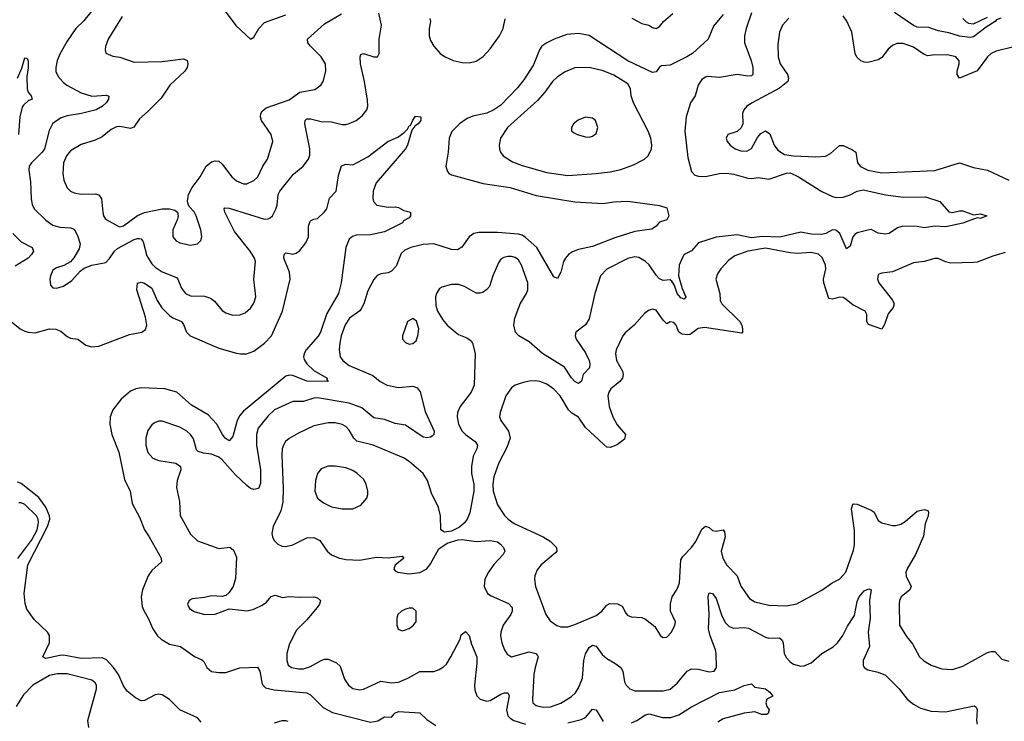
# Model space of a CAD drawing. Header units: inches. Extents: x 1649636 to 1815363, y 506543 to 641975.
# Tile 550 of 656: x 1761342 to 1766924, y 573406 to 577381. Entities that reach past the tile are written whole.
import ezdxf

# ---------------------------------------------------------------- set-up
doc = ezdxf.new("R2010")
doc.units = ezdxf.units.IN
doc.header["$MEASUREMENT"] = 0
doc.layers.add('B7567', color=7, linetype='Continuous')

msp = doc.modelspace()

# ---------------------------------------------------------------- linework, layer by layer
at = {"layer": 'B7567', "color": 5}
for points, elevation in [([(1761783.6, 577470), (1761704.8, 577375.2), (1761660.6, 577330), (1761610, 577259.1), (1761570.2, 577190), (1761554, 577150), (1761545.6, 577110), (1761546.8, 577086.8), (1761559.6, 577059.6), (1761587.1, 577027), (1761609.6, 577009.6), (1761690, 576966.3), (1761750, 576946.6), (1761833, 576953), (1761847.3, 576947.3), (1761844.6, 576930), (1761831.2, 576910), (1761810.2, 576890), (1761774.6, 576870), (1761691.5, 576848.5), (1761610, 576837), (1761576.1, 576823.9), (1761539.3, 576800.7), (1761527.8, 576790), (1761507.9, 576752.1), (1761482.2, 576650), (1761469, 576630), (1761407.6, 576570), (1761396.1, 576550), (1761393.2, 576530), (1761402.3, 576462.3), (1761405.7, 576365.7), (1761412.9, 576332.8), (1761424.2, 576310), (1761490, 576244.6), (1761530, 576216.9), (1761570, 576204.5), (1761630, 576201.3), (1761650, 576194.6), (1761670, 576158), (1761684.6, 576110), (1761678.3, 576081.7), (1761648.9, 576031.1), (1761630.4, 576009.7), (1761592.2, 575987.8), (1761550, 575975.1), (1761530, 575960.9), (1761515.8, 575930), (1761512.7, 575910), (1761515.9, 575875.9), (1761530, 575862), (1761550, 575859.1), (1761590, 575870.6), (1761636.6, 575903.4), (1761684.2, 575955.8), (1761706.5, 575973.5), (1761749.7, 575990.3), (1761830, 576005.7), (1761850, 576027), (1761878.3, 576070), (1761895.9, 576084.1), (1761990, 576135.4), (1762010, 576142), (1762020.9, 576140.9), (1762030, 576139.1), (1762042, 576122), (1762062.8, 576042.8), (1762090, 575997.2), (1762110, 575978.5), (1762150, 575953.1), (1762230, 575920.2), (1762238.9, 575910), (1762259.3, 575859.3), (1762281.7, 575830), (1762310, 575816.9), (1762390, 575814), (1762423.8, 575803.8), (1762446.5, 575786.5), (1762490, 575732.2), (1762510, 575719.5), (1762550, 575706), (1762590, 575708.5), (1762620.1, 575719.9), (1762650, 575745.5), (1762670, 575774), (1762679.7, 575810), (1762668.7, 575910), (1762678.2, 576010), (1762672, 576030), (1762648.7, 576070), (1762560.4, 576180.4), (1762505.3, 576290), (1762501.3, 576310), (1762504.7, 576315.3), (1762530, 576313.7), (1762729.7, 576250.3), (1762750, 576252), (1762761.5, 576258.5), (1762774.7, 576270), (1762793.6, 576306.4), (1762800.9, 576330), (1762807.9, 576390), (1762816.8, 576410), (1762893.6, 576506.4), (1762949.1, 576550.9), (1762979.2, 576590), (1762986.2, 576613.8), (1762987.2, 576650), (1762957.7, 576790), (1762959.7, 576810), (1762970, 576818.5), (1762990, 576819.7), (1763050, 576804.2), (1763110, 576801.6), (1763170, 576787.6), (1763190, 576787.4), (1763210, 576791.8), (1763250, 576810.4), (1763283.7, 576836.3), (1763309.7, 576870.3), (1763314.7, 576890), (1763314.3, 576925.7), (1763297.1, 577030), (1763274.2, 577130), (1763271.5, 577170), (1763276.6, 577183.4), (1763290, 577188.5), (1763350, 577170.3), (1763370, 577170.7), (1763380.5, 577190), (1763380.5, 577270), (1763393.6, 577350), (1763378, 577418)], 540), ([(1761921.8, 577398.1), (1761843.6, 577270), (1761828.1, 577228.1), (1761825.5, 577210), (1761830, 577192), (1761870, 577173.4), (1761910, 577168.7), (1761990, 577139.6), (1762150, 577144.6), (1762270, 577158.9), (1762290.3, 577150.3), (1762294.9, 577130), (1762290.2, 577110), (1762278.5, 577090), (1762192.9, 577010), (1762143, 576937), (1762070, 576862), (1762020.2, 576819.8), (1761987.9, 576772.1), (1761970, 576763.5), (1761910, 576775.7), (1761890, 576774.6), (1761860.9, 576759.1), (1761810, 576716.8), (1761770, 576698.8), (1761690, 576673.1), (1761630, 576637.2), (1761606.4, 576610), (1761590.8, 576570), (1761585.2, 576510), (1761591, 576471), (1761610, 576428.8), (1761630.1, 576410.1), (1761650, 576400.2), (1761690, 576391.8), (1761770, 576394.7), (1761790, 576388.8), (1761805.2, 576365.2), (1761812.3, 576290), (1761817.3, 576270), (1761828.9, 576250), (1761906.5, 576206.5), (1761930, 576212.9), (1762008.6, 576271.4), (1762050, 576287.8), (1762150, 576308.3), (1762190, 576309), (1762221.1, 576301.1), (1762236.3, 576290), (1762240.3, 576270), (1762236.5, 576250), (1762209.2, 576190), (1762210.4, 576150), (1762228.3, 576128.3), (1762250, 576117), (1762310, 576103.7), (1762349.6, 576110.4), (1762369.2, 576130), (1762375.1, 576150), (1762369.5, 576190), (1762342.9, 576270), (1762330, 576292.7), (1762302, 576322), (1762295.9, 576335.9), (1762293.4, 576353.4), (1762298.3, 576390), (1762319.1, 576430), (1762365.4, 576490), (1762399.7, 576550), (1762430, 576575.8), (1762450, 576581.3), (1762470, 576579), (1762490, 576562), (1762544.4, 576490), (1762570, 576466.9), (1762610, 576450.2), (1762630, 576450.2), (1762670, 576469), (1762692.1, 576490), (1762720.4, 576550), (1762747.1, 576590), (1762776.9, 576690), (1762767.3, 576730), (1762713.5, 576810), (1762707.7, 576830), (1762708.7, 576850), (1762716.8, 576863.2), (1762739.3, 576880.7), (1762870, 576927.2), (1762930, 576970.2), (1763014.9, 576985.1), (1763049.7, 577010), (1763061.7, 577030), (1763078, 577090), (1763075.6, 577130), (1763051.1, 577171.1), (1762989.8, 577230), (1762976, 577250), (1762974, 577270), (1763070, 577358), (1763165.9, 577414.1)], 560), ([(1765330, 577409.6), (1765275.2, 577344.8), (1765244.4, 577270), (1765156.3, 577190), (1765124.7, 577170), (1765030, 577123.5), (1764981.3, 577118.7), (1764970, 577112.7), (1764950, 577084.5), (1764930, 577081.5), (1764790, 577147.6), (1764571.1, 577291.1), (1764510, 577303.4), (1764443.2, 577296.8), (1764372.2, 577270), (1764330, 577249.8), (1764302.2, 577230), (1764288.6, 577210), (1764255.5, 577124.5), (1764200.5, 577039.5), (1764164.4, 576995.6), (1764070, 576897.3), (1764029.6, 576870.4), (1763990, 576851.2), (1763910, 576834.6), (1763878.9, 576821), (1763835.6, 576790), (1763791.9, 576748.1), (1763776.9, 576710), (1763771.4, 576630), (1763757, 576550), (1763764.4, 576524.4), (1763775.5, 576510), (1763790, 576502.3), (1763970, 576453.6), (1764122, 576430), (1764270, 576385), (1764490, 576349.1), (1764650, 576339.6), (1764710, 576348.8), (1764790, 576351.7), (1764970, 576328.7), (1765010, 576315.5), (1765023, 576270), (1765010, 576246), (1764970, 576232.7), (1764951.3, 576210), (1764926.7, 576193.3), (1764830, 576180.8), (1764715.2, 576144.8), (1764590, 576095.9), (1764510, 576078.6), (1764475.2, 576064.8), (1764453.1, 576050), (1764435.6, 576030), (1764425.7, 576010), (1764410.4, 575950), (1764390, 575914), (1764370, 575923.7), (1764274.1, 576090), (1764210, 576147.3), (1764190, 576159.9), (1764170, 576165.1), (1764050, 576174.5), (1763944.6, 576175.4), (1763915.8, 576170), (1763890.2, 576150), (1763848.6, 576091.4), (1763823.9, 576076.1), (1763790, 576078.9), (1763690, 576111.6), (1763630, 576107.9), (1763559.1, 576090), (1763525.8, 576074.2), (1763504.4, 576055.6), (1763475.7, 575984.3), (1763450, 575955.4), (1763430, 575945.7), (1763390, 575940.5), (1763369, 575931), (1763350, 575909.4), (1763315.2, 575844.8), (1763292.7, 575770), (1763278.1, 575741.9), (1763269.5, 575730.5), (1763211.6, 575690), (1763187.3, 575652.7), (1763164.6, 575590), (1763156.5, 575550), (1763152.3, 575510), (1763158.5, 575470), (1763172.9, 575450), (1763210, 575421.6), (1763344.5, 575364.5), (1763385.2, 575330), (1763425.7, 575310), (1763490, 575296.4), (1763570, 575304.8), (1763594.4, 575294.4), (1763611.9, 575271.9), (1763640.1, 575160.1), (1763691.7, 575050), (1763690.4, 575030), (1763679.5, 575020.5), (1763670, 575014.5), (1763650, 575011.8), (1763630, 575014.7), (1763530, 575082.9), (1763470, 575093.3), (1763410, 575115.9), (1763350, 575125), (1763281.7, 575181.7), (1763210, 575208.5), (1763030, 575238.7), (1763010, 575237.2), (1762950, 575217.5), (1762890, 575218), (1762786.3, 575170), (1762750, 575136.8), (1762694.4, 575065.6), (1762684.3, 575030), (1762683.5, 574970), (1762707.5, 574830), (1762706.4, 574753.6), (1762695.9, 574724.1), (1762670, 574718.5), (1762650, 574724.4), (1762630, 574740.8), (1762563.4, 574803.4), (1762490, 574887.4), (1762470, 574902.7), (1762430, 574919.5), (1762384.5, 574924.5), (1762353.3, 574933.3), (1762344.5, 574944.5), (1762326.3, 575006.3), (1762310, 575029.6), (1762289.7, 575050), (1762250, 575072.8), (1762150, 575106), (1762130, 575105.7), (1762110, 575098.9), (1762090, 575085.6), (1762067.5, 575052.5), (1762056.9, 575010), (1762056.5, 574970), (1762068.8, 574928.8), (1762096.9, 574896.9), (1762130, 574882.6), (1762227.7, 574867.7), (1762253.4, 574850), (1762255.8, 574830), (1762234.9, 574770), (1762230.3, 574730), (1762247.6, 574650), (1762251.5, 574571.5), (1762310, 574464.9), (1762350, 574427.6), (1762470, 574384.9), (1762532.2, 574392.2), (1762554.4, 574374.4), (1762570, 574334.8), (1762565.5, 574214.5), (1762551.4, 574168.6), (1762530, 574135.1), (1762510, 574118), (1762490, 574111.8), (1762430, 574117), (1762390, 574106.6), (1762319.9, 574100.1), (1762302.8, 574090), (1762293, 574070), (1762304.7, 574044.7), (1762330, 574027.4), (1762390, 574010.4), (1762450, 574013), (1762530, 574042), (1762632.1, 574032.1), (1762670, 574040.2), (1762717.1, 574062.9), (1762740.1, 574079.9), (1762766.5, 574113.5), (1762790, 574120.5), (1762832.5, 574107.5), (1762870, 574113.4), (1762928.9, 574108.9), (1763010.2, 574110.2), (1763030, 574104.9), (1763046.4, 574090), (1763041.1, 574070), (1763028.9, 574050), (1762970, 573979.7), (1762910, 573920.5), (1762870, 573839.6), (1762856.3, 573790), (1762856.1, 573750), (1762864.2, 573724.2), (1762882.8, 573710), (1762922.3, 573702.3), (1762950, 573702.9), (1762990, 573715.8), (1763050, 573750.2), (1763070, 573757.6), (1763090, 573757.6), (1763137.5, 573737.5), (1763158.2, 573718.2), (1763183.9, 573643.9), (1763206.7, 573610), (1763231.4, 573591.4), (1763270, 573584), (1763290, 573586.7), (1763390, 573633), (1763450, 573623.8), (1763490, 573626.8), (1763542.4, 573650), (1763610, 573687.7), (1763690, 573688), (1763720.7, 573699.3), (1763745.3, 573714.7), (1763761, 573730), (1763786.4, 573770), (1763839.3, 573870), (1763845.4, 573894.6), (1763870, 573913.4), (1763890, 573891.3), (1763903.2, 573843.2), (1763933.2, 573770), (1763934.2, 573734.2), (1763919.4, 573610), (1763922.4, 573582.4), (1763934.4, 573550), (1763952.2, 573530), (1763990, 573519), (1764010, 573523.2), (1764070, 573559.8), (1764090, 573566.8), (1764110, 573566.7), (1764116.8, 573550), (1764102.1, 573470), (1764110, 573437.4), (1764122.8, 573422.8), (1764143.6, 573410), (1764209, 573389)], 540), ([(1762507.2, 577430), (1762567, 577347), (1762650, 577271), (1762670, 577282), (1762697.6, 577330), (1762730, 577365.7), (1762850, 577408.2)], 580), ([(1765490, 577419.6), (1765460.2, 577330), (1765451, 577290), (1765451.8, 577250), (1765489.5, 577150), (1765498, 577110), (1765498.3, 577070), (1765490, 577063.5), (1765470, 577060.2), (1765410, 577070.7), (1765310, 577053.7), (1765241.8, 577058.2), (1765230, 577055.8), (1765210, 577041.6), (1765187.6, 577010), (1765171.6, 576950), (1765145.8, 576910), (1765120.4, 576830), (1765113, 576750), (1765130, 576600.7), (1765150, 576520.4), (1765170, 576500.8), (1765190, 576493.4), (1765230, 576493.2), (1765310, 576509.5), (1765350, 576511.9), (1765390, 576506), (1765470, 576482.6), (1765490, 576480.2), (1765530, 576487.6), (1765590, 576476.5), (1765690, 576511.4), (1765710, 576512.6), (1765758.3, 576490), (1765890, 576407.2), (1765950, 576378.9), (1765970, 576374), (1766010, 576375.9), (1766050, 576388.7), (1766090.4, 576409.6), (1766124.1, 576415.9), (1766251.8, 576388.2), (1766350, 576376.1), (1766477.6, 576377.6), (1766558, 576350), (1766610, 576292.7), (1766630, 576288.5), (1766670, 576298), (1766690, 576298), (1766750, 576274.8), (1766790, 576280.7), (1766824.7, 576270), (1766790, 576254), (1766770, 576258), (1766690, 576228.2), (1766593.6, 576206.4), (1766530, 576210.8), (1766470, 576201.8), (1766430, 576208.8), (1766348.3, 576211.7), (1766318.6, 576201.4), (1766270.8, 576170), (1766250, 576164.7), (1766210, 576171.2), (1766170, 576192.6), (1766150, 576188.9), (1766090, 576173.1), (1766077, 576163), (1766065.5, 576150), (1766050, 576098), (1766030, 576082.4), (1765991.1, 576170), (1765970, 576188.1), (1765950, 576190.9), (1765911.5, 576168.5), (1765890, 576163.7), (1765830, 576165.7), (1765770, 576176.2), (1765651, 576149), (1765552.1, 576152.1), (1765490, 576143.9), (1765410, 576162.4), (1765290, 576148.7), (1765190, 576116.8), (1765150, 576072.1), (1765110, 576049.8), (1765098.3, 576030), (1765081.4, 575990), (1765076.9, 575930), (1765097.2, 575857.2), (1765119, 575810), (1765110, 575798), (1765090, 575804.6), (1765070, 575828.5), (1765054.8, 575874.8), (1765040.1, 575900.1), (1765030, 575906.9), (1764990, 575902.5), (1764970, 575913), (1764950, 575933.7), (1764910, 575992.4), (1764890, 576010.7), (1764852.6, 576032.6), (1764830, 576037.3), (1764790, 576027.1), (1764670, 575967.1), (1764635.3, 575930), (1764602, 575830), (1764570, 575685.1), (1764550, 575651.1), (1764494, 575610), (1764490.3, 575590), (1764496.9, 575570), (1764550, 575494), (1764570, 575450.4), (1764574.3, 575430), (1764572.1, 575407.9), (1764537, 575370), (1764527.1, 575332.9), (1764510, 575319.7), (1764490, 575330.9), (1764470, 575352.3), (1764430, 575411.6), (1764306.4, 575490), (1764230, 575555.1), (1764172, 575590), (1764152, 575610), (1764143.6, 575650), (1764149.6, 575690), (1764178.9, 575770), (1764214.8, 575830), (1764221.8, 575850), (1764223.5, 575890), (1764186.8, 575990), (1764170, 576020.5), (1764150, 576033.3), (1764130, 576039.2), (1764110, 576039.8), (1764086.6, 576033.4), (1764070, 576023.6), (1764056, 576004), (1764024.4, 575930), (1764005.3, 575870), (1763990, 575851.2), (1763970, 575837.3), (1763950, 575830.9), (1763930, 575832.1), (1763862.7, 575870), (1763830, 575879.8), (1763790, 575880.4), (1763735.3, 575864.8), (1763722.8, 575857.2), (1763704.4, 575830), (1763699.3, 575810), (1763701.4, 575761.4), (1763710.6, 575730), (1763740.5, 575680.5), (1763764.9, 575650), (1763810, 575611.5), (1763830, 575597.7), (1763877.7, 575577.7), (1763900.5, 575560.5), (1763908.2, 575548.2), (1763924.9, 575490), (1763918.2, 575310), (1763900.7, 575270), (1763839.7, 575190), (1763824.8, 575155.2), (1763821.2, 575130), (1763830.2, 575090), (1763850.1, 575050.1), (1763868.9, 575030), (1763924.9, 574990), (1763936.5, 574970), (1763934.4, 574950), (1763912.6, 574907.4), (1763903, 574850), (1763903.7, 574810), (1763916.8, 574750), (1763916.8, 574710), (1763893.6, 574586.4), (1763878.8, 574550), (1763864.4, 574530), (1763835.2, 574504.8), (1763790, 574482.9), (1763750, 574478), (1763730, 574489.6), (1763727.7, 574570), (1763716.7, 574616.7), (1763677.1, 574697.2), (1763654.7, 574770), (1763629.8, 574810), (1763550, 574878.2), (1763518, 574898), (1763345.1, 574970), (1763253.5, 574993.5), (1763236.5, 575010), (1763210, 575055.8), (1763190, 575076), (1763170, 575087.6), (1763130, 575097.4), (1763090, 575097.4), (1763010, 575079), (1762921.5, 575038.5), (1762870, 575008.5), (1762849.5, 574990.5), (1762836.9, 574970), (1762830.2, 574949.8), (1762827.3, 574912.7), (1762835.5, 574724.5), (1762833.2, 574646.9), (1762822, 574598), (1762778.9, 574510), (1762771.6, 574470), (1762774.6, 574450), (1762784.2, 574430), (1762804.4, 574410), (1762830, 574398), (1762850, 574395.3), (1762890, 574404.9), (1762970, 574444.7), (1763010, 574447.6), (1763042.4, 574430), (1763085.7, 574370), (1763109.4, 574349.4), (1763150, 574331.2), (1763190, 574321.8), (1763270, 574318.9), (1763363.6, 574336.4), (1763430, 574331.8), (1763510, 574340.5), (1763519.3, 574330), (1763470.4, 574290), (1763463.1, 574270), (1763470, 574257.3), (1763484.7, 574250), (1763550, 574241.7), (1763611.1, 574248.9), (1763649.4, 574270), (1763670, 574297.3), (1763717.4, 574382.6), (1763765.7, 574414.3), (1763826.9, 574433.1), (1763850, 574435.7), (1763930, 574424.9), (1764010, 574429.4), (1764050, 574422.2), (1764067.9, 574410), (1764084.7, 574390), (1764093.1, 574370), (1764083.6, 574350), (1764030, 574293.3), (1763999.7, 574250), (1763978.3, 574210), (1763974.6, 574170), (1763994.4, 574130), (1764015.6, 574115.6), (1764113.6, 574073.6), (1764133.8, 574050), (1764134.3, 574030), (1764125.4, 574010), (1764082.2, 573950), (1764069.2, 573910), (1764067.2, 573890), (1764074.4, 573850), (1764090, 573810.5), (1764106.3, 573786.3), (1764130.4, 573770.3), (1764230, 573799), (1764268.2, 573790), (1764277.9, 573777.9), (1764281.6, 573770), (1764264, 573710), (1764257.6, 573670), (1764248.5, 573528.5), (1764252, 573510), (1764270, 573494.6), (1764310, 573486.2), (1764351.7, 573488.3), (1764410, 573508.4), (1764470, 573545.4), (1764492.5, 573567.5), (1764510, 573595.8), (1764531.9, 573650), (1764540.2, 573750), (1764550, 573787), (1764570, 573823.5), (1764590, 573836.8), (1764610, 573831.5), (1764644.6, 573784.6), (1764670, 573760.7), (1764715.6, 573735.6), (1764750, 573710.4), (1764762, 573690), (1764770.3, 573630), (1764779.5, 573610), (1764801.6, 573590), (1764830, 573578), (1764990, 573578.9), (1765030, 573588.3), (1765070, 573620.8), (1765126.6, 573690), (1765150, 573702.6), (1765190, 573700.7), (1765250, 573686.7), (1765279.3, 573690), (1765292.4, 573710), (1765289.7, 573790.3), (1765287.7, 573810), (1765256.2, 573890), (1765246.7, 573930), (1765251.5, 574011.5), (1765245.1, 574114.9), (1765250, 574133.4), (1765270, 574130.3), (1765290, 574100.4), (1765322.6, 574002.6), (1765344.2, 573964.3), (1765363.6, 573943.6), (1765390, 573934.1), (1765450, 573937.2), (1765473.5, 573933.5), (1765570, 573881.6), (1765590, 573877.5), (1765650, 573878.9), (1765665, 573864.9), (1765670, 573850.8), (1765676.9, 573790), (1765690, 573765.3), (1765710, 573742.3), (1765728.4, 573730), (1765770, 573718), (1765790, 573719.1), (1765830, 573737.6), (1765889.4, 573790.6), (1765953.4, 573826.6), (1765978.7, 573850), (1766009.2, 573890.8), (1766035.8, 573944.2), (1766075.2, 574004.8), (1766090, 574084.9), (1766101.5, 574110), (1766130, 574144), (1766156.5, 574156.5), (1766170.3, 574150.3), (1766159.7, 574090), (1766164.1, 573990), (1766153.3, 573910), (1766159.3, 573830), (1766124.4, 573750), (1766123.8, 573723.8), (1766130.6, 573710), (1766150, 573697.6), (1766210, 573683.2), (1766250, 573667.1), (1766327.8, 573590), (1766374, 573530), (1766410, 573502), (1766450, 573479.5), (1766510, 573463.1), (1766590, 573459.5), (1766752.7, 573492.7), (1766764.9, 573484.9), (1766770.4, 573470.3), (1766767, 573410), (1766770.4, 573390)], 560), ([(1763667, 577387), (1763671.6, 577370), (1763662.8, 577330), (1763662.4, 577290), (1763670, 577263), (1763690, 577230.4), (1763725.7, 577190), (1763750, 577172.9), (1763798.8, 577150), (1763850, 577139), (1763890, 577136.9), (1763930, 577145.2), (1763970, 577172.2), (1764010, 577216.2), (1764062.6, 577290), (1764083.5, 577330), (1764094.9, 577385.1)], 540), ([(1764813, 577390), (1764870, 577358.7), (1764908.9, 577348.9), (1764930, 577336.3), (1764950, 577330.8), (1764970, 577342.8), (1764992.3, 577370), (1765045, 577415)], 540), ([(1765702.6, 577390), (1765666, 577350), (1765650.3, 577310), (1765639.6, 577240.4), (1765641.3, 577170), (1765654.2, 577130), (1765695.4, 577070), (1765701.6, 577050), (1765696.9, 577030), (1765650, 576993.2), (1765494.4, 576910), (1765465.3, 576890), (1765447, 576870), (1765439.5, 576850), (1765441.3, 576790), (1765432.4, 576767.6), (1765410, 576747.3), (1765356, 576730), (1765346.4, 576710), (1765352.7, 576690), (1765370.5, 576670), (1765398, 576650), (1765430, 576637.3), (1765463.9, 576636.1), (1765490, 576650.4), (1765525.8, 576714.2), (1765543.3, 576736.7), (1765570, 576750.3), (1765594.6, 576734.6), (1765619.7, 576670), (1765640.8, 576640.8), (1765677.9, 576617.9), (1765730, 576608.6), (1765855.9, 576604.1), (1765910, 576608.1), (1765938, 576622), (1765990, 576668.2), (1766010, 576668.5), (1766064.3, 576644.3), (1766083.1, 576630), (1766092.1, 576570), (1766108.6, 576548.6), (1766150, 576528.8), (1766230, 576512.8), (1766530, 576527), (1766670, 576569.3), (1766750, 576542.8), (1766830, 576528.7), (1766950, 576471.7)], 580), ([(1766970, 577224.8), (1766878, 577202), (1766850.3, 577190), (1766830, 577170.8), (1766769.6, 577090.4), (1766670, 577049.8), (1766657.1, 577070), (1766657.3, 577090), (1766668.9, 577130), (1766667.7, 577147.7), (1766649.8, 577169.8), (1766610, 577180.2), (1766530, 577181.6), (1766490, 577176.2), (1766470, 577183.7), (1766410, 577225.4), (1766350, 577245.7), (1766314.4, 577245.6), (1766290, 577235.3), (1766266.5, 577213.5), (1766230, 577165.7), (1766210, 577153.5), (1766150, 577139.1), (1766130, 577140.5), (1766110, 577148.2), (1766087.9, 577168), (1766078.3, 577190), (1766060.4, 577310), (1766031.7, 577371.7), (1766010, 577403.1)], 580), ([(1766904.7, 577390), (1766879.8, 577380.2), (1766873, 577370), (1766821.2, 577338.8), (1766750, 577284.5), (1766730, 577280.8), (1766670, 577287.7), (1766610, 577306.3), (1766550, 577317.2), (1766496, 577336), (1766430, 577339.2), (1766408.7, 577348.7), (1766302.1, 577422.1)], 560), ([(1766690, 577386.8), (1766708.5, 577368.5), (1766722, 577362), (1766750, 577357.1), (1766830, 577394.3)], 560), ([(1761329.6, 577050), (1761353, 577107), (1761370, 577164.7), (1761382, 577162), (1761390.4, 577150.3), (1761390, 577108), (1761381.8, 577058.2), (1761384.4, 576990), (1761390.2, 576970.2), (1761406.4, 576950), (1761412.7, 576930), (1761390, 576920.5), (1761362.7, 576897.3), (1761355.1, 576884.9), (1761343, 576830), (1761335.5, 576730)], 520), ([(1761294, 575670), (1761343.9, 575630), (1761370, 575615.5), (1761390.4, 575609.6), (1761430, 575607.2), (1761510, 575629.5), (1761547.3, 575627.3), (1761575.5, 575615.5), (1761610, 575584.9), (1761630, 575576.5), (1761671.6, 575571.5), (1761716.3, 575536.3), (1761750, 575527.4), (1761790, 575531.2), (1761963.6, 575596.4), (1762034.5, 575610), (1762054.7, 575625.3), (1762063.1, 575650), (1762055.4, 575695.4), (1762005, 575850), (1762010, 575887.7), (1762030, 575894.2), (1762050, 575888.1), (1762090, 575859), (1762121.4, 575790), (1762148.2, 575748.2), (1762190, 575704.8), (1762210, 575690.9), (1762258.9, 575670), (1762270, 575654.4), (1762287.1, 575610), (1762308.9, 575590), (1762470, 575519.5), (1762570, 575491.5), (1762593.3, 575486.7), (1762627.3, 575487.3), (1762670, 575502.5), (1762730, 575547.2), (1762769.2, 575590), (1762830.9, 575730), (1762875.8, 575910), (1762871.4, 575950), (1762839.8, 576030), (1762840.5, 576050), (1762850, 576059.5), (1762890, 576052.3), (1762910, 576058.5), (1762930, 576074), (1762963.9, 576116.1), (1762979.8, 576150), (1762979.4, 576210), (1762985.8, 576234.2), (1762990, 576241.3), (1763008.6, 576251.4), (1763030, 576254.3), (1763068.5, 576290), (1763082.7, 576310), (1763097.6, 576370), (1763136, 576410), (1763150, 576498.8), (1763166.6, 576553.4), (1763190, 576562), (1763230, 576559.2), (1763315.9, 576604.1), (1763428.2, 576690), (1763485.3, 576714.7), (1763519.6, 576740.4), (1763539.8, 576760.2), (1763550, 576779.1), (1763558, 576782), (1763570, 576811), (1763586, 576834), (1763616, 576830), (1763616.3, 576810), (1763600.7, 576790), (1763582, 576778), (1763565.5, 576754.5), (1763540.5, 576670), (1763530, 576649.2), (1763363.4, 576456.6), (1763344.9, 576410), (1763344.2, 576370), (1763348.5, 576350), (1763366.8, 576330), (1763430, 576318.4), (1763470, 576320.7), (1763490, 576316), (1763519.8, 576299.8), (1763558, 576290), (1763558, 576270), (1763550, 576258), (1763518, 576242), (1763511.3, 576230), (1763410, 576179.3), (1763330, 576160.9), (1763250, 576159.8), (1763228, 576152), (1763210, 576137.4), (1763190.7, 576089.3), (1763163.5, 575890), (1763149.3, 575830), (1763083.6, 575716.4), (1763047.9, 575610), (1763033.2, 575586.8), (1762966.2, 575510), (1762954.6, 575490), (1762950.8, 575470), (1762954.8, 575454.8), (1762970, 575431.3), (1763010, 575393.5), (1763084.4, 575350), (1763083, 575343), (1763090.8, 575330), (1762970, 575333), (1762890, 575365), (1762870, 575367.1), (1762850, 575360.7), (1762610, 575163.4), (1762590, 575138.2), (1762575.3, 575110), (1762550, 575018.4), (1762530, 574994), (1762506.6, 575010), (1762490.7, 575030), (1762459.8, 575090), (1762410, 575141.5), (1762316.6, 575196.6), (1762232.9, 575270), (1762165.2, 575290), (1762030, 575295), (1761999.3, 575290), (1761970, 575276.1), (1761917.1, 575230), (1761870.2, 575170), (1761854.3, 575130), (1761851.8, 575090), (1761863.9, 575030), (1761903.4, 574930), (1761936, 574776), (1761968.5, 574710), (1761979.4, 574639.4), (1762021.7, 574561.7), (1762049.5, 574489.5), (1762076.5, 574450), (1762143.1, 574330), (1762145.5, 574310), (1762090, 574259.7), (1762069.2, 574230), (1762037.7, 574150), (1762031, 574110), (1762036.2, 574056.2), (1762046.5, 574030), (1762070.1, 573990.1), (1762096, 573930), (1762123.2, 573890), (1762143.2, 573870), (1762190, 573842.7), (1762252.7, 573830), (1762333.2, 573773.2), (1762374.3, 573754.3), (1762384.9, 573744.9), (1762403.1, 573710), (1762430, 573688), (1762470, 573681.1), (1762510, 573681.8), (1762590, 573709.4), (1762690, 573713), (1762703.1, 573690), (1762716.8, 573616.8), (1762735, 573595), (1762784.6, 573584.6), (1762970, 573566), (1762990, 573554.9), (1763062.8, 573482.8), (1763115.2, 573455.2), (1763330, 573400.1), (1763372.5, 573407.5), (1763410, 573430.3), (1763450, 573428.9), (1763469, 573451), (1763490, 573460.2), (1763610, 573453.7), (1763650, 573416.4), (1763702, 573382)], 520), ([(1761303, 576170), (1761350, 576122.6), (1761412.4, 576090), (1761418.9, 576070), (1761408.9, 576050), (1761390, 576028.7), (1761315.5, 575984.5)], 520), ([(1766930, 576061.4), (1766858.9, 576041.1), (1766770, 576007), (1766750, 576005), (1766622, 576002), (1766590, 576009.5), (1766550, 576027), (1766530, 576027.3), (1766470, 576011.2), (1766410, 576003), (1766290, 575953), (1766230, 575944.5), (1766210, 575937.2), (1766205.3, 575910), (1766212.4, 575890), (1766290.9, 575790.9), (1766299.6, 575770), (1766294.3, 575750), (1766266.7, 575713.3), (1766245.6, 575654.4), (1766230, 575627.3), (1766154.3, 575654.3), (1766145.4, 575670), (1766144.4, 575710), (1766135.4, 575730), (1766065.6, 575765.6), (1766020.6, 575800.6), (1766010, 575806.3), (1765990, 575808.2), (1765950, 575798), (1765930, 575802), (1765900.2, 575890), (1765899.1, 575910), (1765912.2, 575970), (1765909.8, 575990), (1765892.5, 576032.5), (1765870, 576053.1), (1765830, 576061), (1765750, 576056.9), (1765710, 576059.6), (1765570, 576086.2), (1765470, 576069.9), (1765396.7, 576043.3), (1765361.5, 576018.5), (1765316.9, 575970), (1765299.1, 575940.9), (1765288.9, 575910), (1765311.4, 575830), (1765313.8, 575790), (1765322.8, 575770), (1765424.1, 575670), (1765436, 575650), (1765440.7, 575630), (1765440.4, 575610), (1765436.1, 575603.9), (1765224, 575636), (1765188.7, 575631.3), (1765142.3, 575597.7), (1765130, 575594.3), (1765098.6, 575598.6), (1765079.8, 575610), (1765063, 575650), (1765050, 575665.6), (1765030, 575668), (1765010, 575657.4), (1764990, 575677.7), (1764950, 575734.3), (1764930, 575741.3), (1764906.3, 575733.7), (1764883.7, 575716.3), (1764826, 575650), (1764774.3, 575605.7), (1764762, 575590), (1764724.2, 575510), (1764720.3, 575490), (1764726.4, 575450), (1764758.7, 575390), (1764763.5, 575370), (1764759.1, 575350), (1764743.5, 575330), (1764694.2, 575290), (1764681.4, 575270), (1764675.5, 575250), (1764683.6, 575190), (1764704.3, 575130), (1764730, 575084.4), (1764775.6, 575030), (1764770, 575004.2), (1764730, 574972.1), (1764690, 574956.4), (1764670, 574959.7), (1764653.4, 574973.4), (1764550.5, 575070.5), (1764510, 575128.6), (1764472.2, 575152.2), (1764453.1, 575170), (1764406, 575250), (1764370, 575287.3), (1764330, 575316.4), (1764290, 575330.9), (1764266.1, 575333.9), (1764230, 575333.3), (1764190, 575322.9), (1764150, 575309.5), (1764130, 575294.5), (1764097.1, 575250), (1764065.5, 575154.5), (1764063, 575130), (1764070.2, 575110), (1764113.7, 575050), (1764122.8, 575010), (1764103.9, 574956.1), (1764057.4, 574870), (1764030.1, 574790), (1764023.5, 574750), (1764026.9, 574710), (1764051.5, 574631.5), (1764091.2, 574571.2), (1764110.4, 574550), (1764145.9, 574525.9), (1764310.3, 574450), (1764350, 574426), (1764384.4, 574390), (1764386.3, 574370), (1764379.6, 574360.4), (1764295.6, 574290), (1764276.4, 574263.6), (1764262.3, 574230), (1764259.6, 574210), (1764266, 574170), (1764324.6, 574010), (1764350, 573974.9), (1764388.1, 573948.1), (1764410, 573941.1), (1764450, 573940.9), (1764490, 573953.8), (1764610, 574005.2), (1764642.4, 574030), (1764670, 574063.1), (1764687, 574073), (1764731.2, 574071.2), (1764758, 574058), (1764778, 574018), (1764790, 574004.4), (1764810, 573998), (1764870, 573994), (1764890, 573983.8), (1764943.1, 573943.1), (1764974.8, 573890), (1764990, 573880.5), (1765010, 573882), (1765038, 573910), (1765057, 573950), (1765059.5, 573970), (1765032, 574030), (1765031.2, 574071.2), (1765040.4, 574110), (1765070, 574154.9), (1765082.8, 574190), (1765090, 574320.5), (1765100.7, 574339.3), (1765150.7, 574390), (1765174.8, 574425.2), (1765210, 574493.7), (1765230, 574511.8), (1765250, 574504.4), (1765270, 574485.7), (1765290, 574482.3), (1765330, 574490.3), (1765338.3, 574478.3), (1765340.8, 574450), (1765319.6, 574370), (1765327.6, 574330), (1765350.3, 574290), (1765408.8, 574230), (1765430.3, 574170.3), (1765480.5, 574100.5), (1765510, 574083.1), (1765590, 574063.2), (1765690, 574059.7), (1765748.7, 574071.3), (1765890, 574148.9), (1765947.6, 574190), (1765989, 574211), (1766025.4, 574250), (1766070, 574375.5), (1766075.2, 574404.8), (1766074.1, 574485.9), (1766058, 574610), (1766064.6, 574635.4), (1766070, 574638.4), (1766090, 574635.2), (1766170, 574602.7), (1766185.7, 574590), (1766210, 574542.6), (1766230.2, 574530.2), (1766290, 574515.8), (1766310, 574515.2), (1766337.3, 574522.7), (1766361.8, 574538.2), (1766430, 574596.5), (1766470, 574605.3), (1766490, 574599.1), (1766495.3, 574590), (1766493.2, 574570), (1766476, 574524), (1766465.7, 574454.3), (1766421, 574350), (1766373.8, 574270), (1766366.5, 574250), (1766367.3, 574227.3), (1766395.6, 574170), (1766388.7, 574150), (1766340.3, 574110), (1766330.3, 574090), (1766327.4, 574070), (1766330.4, 573950), (1766370, 573886), (1766404.2, 573844.2), (1766444.4, 573770), (1766467.5, 573747.5), (1766510, 573722.7), (1766570, 573702.7), (1766630, 573699.7), (1766690, 573718.2), (1766830, 573795.4), (1766850, 573801.3), (1766870, 573800.3), (1766910, 573757.6), (1766950, 573746.4)], 580), ([(1762370, 573399.7), (1762350, 573426), (1762250, 573469.9), (1762190, 573529.8), (1762150, 573555.2), (1762130, 573559.4), (1762110, 573555.9), (1762050, 573523.5), (1762030, 573522), (1761998, 573538), (1761950, 573575.4), (1761930, 573607.1), (1761901.7, 573670), (1761874.3, 573710), (1761833, 573753), (1761810, 573765.2), (1761690, 573761.2), (1761590, 573779.4), (1761570, 573778.8), (1761490, 573760.9), (1761473.6, 573770), (1761510.8, 573849.2), (1761510.8, 573890.8), (1761498.7, 573910), (1761423, 573983), (1761381.4, 574041.4), (1761372.8, 574072.8), (1761366.8, 574130), (1761387.7, 574292.3), (1761499.6, 574510), (1761511.7, 574550), (1761510.6, 574570.6), (1761490, 574618), (1761450, 574673.4), (1761350, 574752.4), (1761330, 574759.7)], 520), ([(1761331.4, 574328.6), (1761410, 574433.3), (1761440.1, 574490), (1761448.9, 574530), (1761446.6, 574550), (1761437.5, 574570), (1761370, 574634.5), (1761350, 574643.7), (1761336.4, 574643.6)], 540), ([(1761732.9, 573370), (1761727.5, 573410), (1761776.8, 573590), (1761776.4, 573610), (1761770, 573623.7), (1761750, 573639.1), (1761610, 573674.5), (1761554.8, 573674.8), (1761510, 573664.7), (1761416.3, 573610), (1761364, 573556), (1761321.1, 573490)], 540), ([(1764810, 573397.3), (1764840.4, 573410), (1764890, 573443), (1764910, 573448.5), (1764987.2, 573427.2), (1765032.9, 573427.1), (1765078.6, 573441.4), (1765150, 573487.7), (1765310, 573567.9), (1765396.1, 573583.9), (1765450, 573607.7), (1765490, 573618), (1765510, 573598), (1765571, 573590), (1765594.8, 573570), (1765611.6, 573548.4), (1765578, 573530), (1765571.3, 573510), (1765578, 573490), (1765592, 573470), (1765584.7, 573450), (1765575.2, 573444.8), (1765550, 573443.7), (1765510, 573458.4), (1765450, 573452.1), (1765330, 573418.8), (1765299.2, 573400.8)], 540), ([(1764450, 573396.3), (1764525.2, 573414.8), (1764550, 573426.2), (1764590, 573473.7), (1764610, 573470.5), (1764650, 573404.5)], 540), ([(1762864.1, 573404.1), (1762850, 573409.1), (1762827.3, 573407.3), (1762784.6, 573395.4)], 520)]:
    msp.add_lwpolyline(points, dxfattribs=dict(at, elevation=elevation))
for points, elevation in [([(1764570, 577109), (1764490, 577107.2), (1764434.8, 577085.2), (1764390, 577057.4), (1764362.9, 577030), (1764319.3, 576970), (1764277.3, 576922.7), (1764106.9, 576770), (1764067.8, 576710), (1764059.5, 576670), (1764062, 576650), (1764068.4, 576630), (1764083, 576610), (1764135.8, 576575.8), (1764190, 576554.5), (1764330, 576515.5), (1764450, 576498), (1764610, 576508.8), (1764690, 576519.4), (1764750, 576532.9), (1764821.7, 576558.3), (1764884.5, 576590), (1764905.6, 576610), (1764924.2, 576650), (1764926.3, 576670), (1764919.7, 576710), (1764905.7, 576750), (1764821.5, 576910), (1764809.1, 576950), (1764804.4, 576990), (1764790, 577016.8), (1764710, 577066.8), (1764650, 577090.6)], 560), ([(1764550, 576829.4), (1764508.5, 576811.5), (1764481, 576790), (1764471, 576770), (1764471.1, 576751.1), (1764481.4, 576741.4), (1764502, 576730), (1764550, 576718), (1764570, 576715.5), (1764590, 576720.5), (1764610, 576736), (1764619.5, 576770), (1764606, 576810), (1764590, 576823.7)], 580), ([(1763570, 575688.7), (1763541, 575670), (1763511.3, 575590), (1763511.3, 575570), (1763530, 575551.3), (1763550, 575542.8), (1763570, 575546.8), (1763590, 575562), (1763599.3, 575590), (1763604, 575630), (1763592.1, 575672.1)], 560), ([(1763090, 574851.1), (1763050, 574836.9), (1763030.2, 574809.8), (1763018.5, 574770), (1763014.7, 574710), (1763029.5, 574669.5), (1763063.4, 574643.4), (1763110, 574621.3), (1763170, 574608.9), (1763230, 574608.7), (1763275.1, 574630), (1763309.6, 574670), (1763316.2, 574690), (1763316.2, 574710), (1763306, 574750), (1763290, 574777), (1763255.6, 574810), (1763230, 574826.9), (1763190, 574841.4), (1763130, 574850.9)], 580), ([(1763550, 574047.3), (1763530, 574041.6), (1763506.8, 574030), (1763486.4, 574010), (1763480.4, 573990), (1763480.5, 573950), (1763488.4, 573928.4), (1763510, 573918.8), (1763530, 573924), (1763550, 573930.8), (1763574, 573950), (1763589.3, 573970.7), (1763589.4, 574029.4), (1763570, 574046)], 560)]:
    msp.add_lwpolyline(points, close=True, dxfattribs=dict(at, elevation=elevation))

doc.saveas('drawing.dxf')
